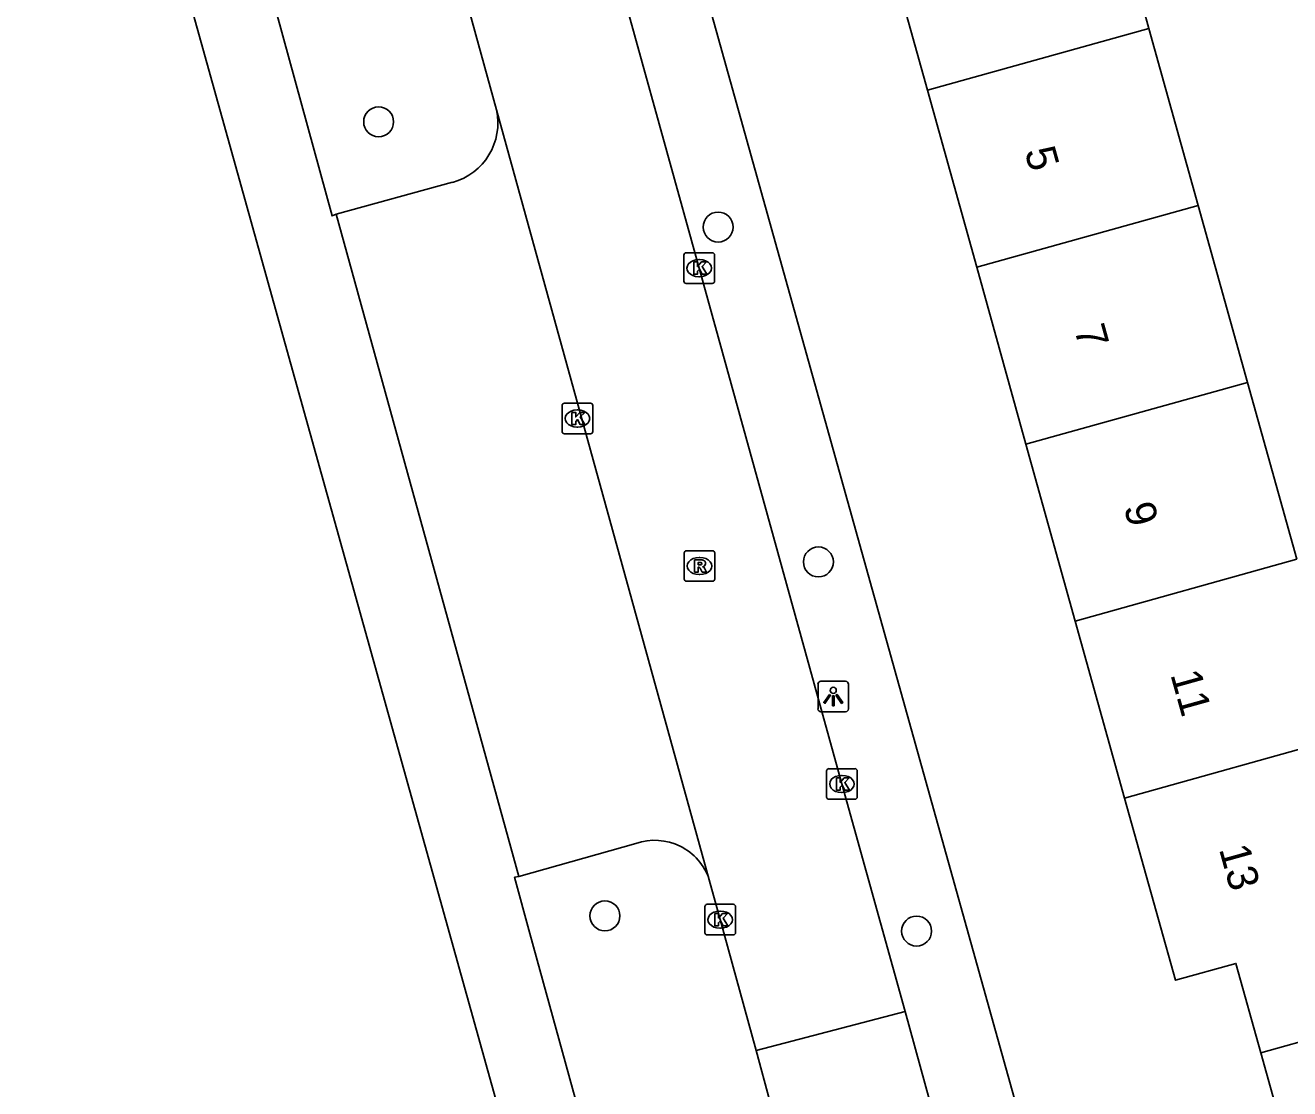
# Model space of a CAD drawing. Extents: x 159053 to 160041, y 380450 to 381422.
# Drawn here: x 159136.72 to 159178.04, y 380964.7 to 380999.43 of the extents above; entities that cross this region are included whole.
import ezdxf

# ---------------------------------------------------------------- set-up
doc = ezdxf.new("R2010")
doc.units = 0
for name, color, linetype in [('IMGEO_Boom', 7, 'Continuous'), ('IMGEO_Kolk', 7, 'Continuous'), ('IMGEO_Lichtpunt', 7, 'Continuous'), ('IMGEO_Pand', 7, 'Continuous'), ('IMGEO_Pand_nummerreeks', 7, 'Continuous'), ('IMGEO_Parkeervlak_open', 7, 'Continuous'), ('IMGEO_Rijbaan_lokaal_open', 7, 'Continuous'), ('IMGEO_Rioolput', 7, 'Continuous'), ('IMGEO_Voetpad_open', 7, 'Continuous')]:
    doc.layers.add(name, color=color, linetype=linetype)

msp = doc.modelspace()

# ---------------------------------------------------------------- linework, layer by layer
at = {"layer": 'IMGEO_Boom'}
for centre in [(159148.269, 380996.278), (159159.361, 380992.841), (159162.636, 380981.902), (159155.663, 380970.34), (159165.845, 380969.845)]:
    msp.add_circle(centre, 0.489, dxfattribs=at)
at = {"layer": 'IMGEO_Kolk'}
for p, q in [((159158.242, 380991.073), (159158.242, 380991.925)), ((159158.317, 380991.999), (159159.169, 380991.999)), ((159159.243, 380991.925), (159159.243, 380991.073)), ((159158.73, 380991.779), (159158.755, 380991.779)), ((159159.169, 380990.999), (159158.317, 380990.999)), ((159158.753, 380991.219), (159158.728, 380991.219)), ((159154.263, 380986.162), (159154.263, 380987.014)), ((159154.338, 380987.088), (159155.19, 380987.088)), ((159154.751, 380986.868), (159154.776, 380986.868)), ((159155.264, 380987.014), (159155.264, 380986.162)), ((159155.19, 380986.088), (159154.338, 380986.088)), ((159154.774, 380986.308), (159154.749, 380986.308)), ((159162.905, 380974.223), (159162.905, 380975.075)), ((159162.98, 380975.149), (159163.832, 380975.149)), ((159163.393, 380974.929), (159163.418, 380974.929)), ((159163.906, 380975.075), (159163.906, 380974.223)), ((159163.832, 380974.149), (159162.98, 380974.149)), ((159163.416, 380974.369), (159163.391, 380974.369)), ((159159.003, 380970.718), (159159.855, 380970.718)), ((159158.928, 380969.792), (159158.928, 380970.644)), ((159159.416, 380970.498), (159159.441, 380970.498)), ((159159.929, 380970.644), (159159.929, 380969.792)), ((159159.439, 380969.938), (159159.414, 380969.938)), ((159159.855, 380969.718), (159159.003, 380969.718))]:
    msp.add_line(p, q, dxfattribs=at)
for points in [[(159158.242, 380991.073), (159158.242, 380991.925)], [(159158.317, 380991.999), (159159.169, 380991.999)], [(159159.243, 380991.925), (159159.243, 380991.073)], [(159158.563, 380991.699), (159158.686, 380991.699), (159158.686, 380991.548), (159158.816, 380991.699), (159158.98, 380991.699), (159158.834, 380991.548), (159158.987, 380991.299), (159158.835, 380991.299), (159158.75, 380991.463), (159158.686, 380991.396), (159158.686, 380991.299), (159158.563, 380991.299), (159158.563, 380991.699)], [(159159.169, 380990.999), (159158.317, 380990.999)], [(159154.263, 380986.162), (159154.263, 380987.014)], [(159154.338, 380987.088), (159155.19, 380987.088)], [(159155.264, 380987.014), (159155.264, 380986.162)], [(159154.584, 380986.788), (159154.707, 380986.788), (159154.707, 380986.637), (159154.837, 380986.788), (159155.001, 380986.788), (159154.855, 380986.637), (159155.008, 380986.388), (159154.856, 380986.388), (159154.771, 380986.552), (159154.707, 380986.485), (159154.707, 380986.388), (159154.584, 380986.388), (159154.584, 380986.788)], [(159155.19, 380986.088), (159154.338, 380986.088)], [(159162.905, 380974.223), (159162.905, 380975.075)], [(159162.98, 380975.149), (159163.832, 380975.149)], [(159163.226, 380974.849), (159163.349, 380974.849), (159163.349, 380974.698), (159163.479, 380974.849), (159163.643, 380974.849), (159163.497, 380974.698), (159163.65, 380974.449), (159163.498, 380974.449), (159163.413, 380974.613), (159163.349, 380974.546), (159163.349, 380974.449), (159163.226, 380974.449), (159163.226, 380974.849)], [(159163.906, 380975.075), (159163.906, 380974.223)], [(159163.832, 380974.149), (159162.98, 380974.149)], [(159159.003, 380970.718), (159159.855, 380970.718)], [(159158.928, 380969.792), (159158.928, 380970.644)], [(159159.249, 380970.418), (159159.372, 380970.418), (159159.372, 380970.267), (159159.502, 380970.418), (159159.666, 380970.418), (159159.52, 380970.267), (159159.673, 380970.018), (159159.521, 380970.018), (159159.436, 380970.182), (159159.372, 380970.115), (159159.372, 380970.018), (159159.249, 380970.018), (159159.249, 380970.418)], [(159159.929, 380970.644), (159159.929, 380969.792)], [(159159.855, 380969.718), (159159.003, 380969.718)]]:
    msp.add_lwpolyline(points, dxfattribs=at)
for centre, start, end in [((159158.319, 380991.923), 91.552, 178.448), ((159158.319, 380991.923), 91.552, 178.448), ((159159.167, 380991.923), 1.552, 88.448), ((159159.167, 380991.923), 1.552, 88.448), ((159158.319, 380991.075), 181.552, 268.448), ((159158.319, 380991.075), 181.552, 268.448), ((159159.167, 380991.075), 271.552, 358.448), ((159159.167, 380991.075), 271.552, 358.448), ((159154.34, 380987.012), 91.552, 178.448), ((159154.34, 380987.012), 91.552, 178.448), ((159155.188, 380987.012), 1.552, 88.448), ((159155.188, 380987.012), 1.552, 88.448), ((159154.34, 380986.164), 181.552, 268.448), ((159154.34, 380986.164), 181.552, 268.448), ((159155.188, 380986.164), 271.552, 358.448), ((159155.188, 380986.164), 271.552, 358.448), ((159162.982, 380975.073), 91.552, 178.448), ((159162.982, 380975.073), 91.552, 178.448), ((159163.83, 380975.073), 1.552, 88.448), ((159163.83, 380975.073), 1.552, 88.448), ((159162.982, 380974.225), 181.552, 268.448), ((159162.982, 380974.225), 181.552, 268.448), ((159163.83, 380974.225), 271.552, 358.448), ((159163.83, 380974.225), 271.552, 358.448), ((159159.005, 380970.642), 91.552, 178.448), ((159159.005, 380970.642), 91.552, 178.448), ((159159.853, 380970.642), 1.552, 88.448), ((159159.853, 380970.642), 1.552, 88.448), ((159159.005, 380969.794), 181.552, 268.448), ((159159.005, 380969.794), 181.552, 268.448), ((159159.853, 380969.794), 271.552, 358.448), ((159159.853, 380969.794), 271.552, 358.448)]:
    msp.add_arc(centre, 0.0765, start, end, dxfattribs=at)
for centre, major_axis, ratio, start_param, end_param in [((159158.729, 380991.499), (-0.387, 0.002), 0.722429, 4.712389, 7.853982), ((159158.754, 380991.499), (-0.39, 0.002), 0.717154, 1.570796, 4.712389), ((159154.75, 380986.588), (-0.387, 0.002), 0.722429, 4.712389, 7.853982), ((159154.775, 380986.588), (-0.39, 0.002), 0.717154, 1.570796, 4.712389), ((159163.392, 380974.649), (-0.387, 0.002), 0.722429, 4.712389, 7.853982), ((159163.417, 380974.649), (-0.39, 0.002), 0.717154, 1.570796, 4.712389), ((159159.415, 380970.218), (-0.387, 0.002), 0.722429, 4.712389, 7.853982), ((159159.44, 380970.218), (-0.39, 0.002), 0.717154, 1.570796, 4.712389)]:
    msp.add_ellipse(centre, major_axis=major_axis, ratio=ratio, start_param=start_param, end_param=end_param, dxfattribs=at)
at = {"layer": 'IMGEO_Lichtpunt'}
for p, q in [((159162.624, 380977.909), (159162.624, 380977.102)), ((159162.624, 380977.909), (159162.624, 380977.102)), ((159163.526, 380978.004), (159162.718, 380978.004)), ((159163.526, 380978.004), (159162.718, 380978.004)), ((159163.62, 380977.102), (159163.62, 380977.909)), ((159163.62, 380977.102), (159163.62, 380977.909)), ((159162.718, 380977.008), (159163.526, 380977.008)), ((159162.718, 380977.008), (159163.526, 380977.008))]:
    msp.add_line(p, q, dxfattribs=at)
for points in [[(159162.998, 380977.573), (159163.037, 380977.545), (159162.849, 380977.283), (159162.811, 380977.31), (159162.998, 380977.573)], [(159163.1, 380977.525), (159163.147, 380977.525), (159163.147, 380977.203), (159163.1, 380977.203), (159163.1, 380977.525)], [(159163.21, 380977.545), (159163.248, 380977.572), (159163.435, 380977.31), (159163.396, 380977.282), (159163.21, 380977.545)]]:
    msp.add_lwpolyline(points, dxfattribs=at)
msp.add_circle((159163.123, 380977.707), 0.0994, dxfattribs=at)
for centre, start, end in [((159162.718, 380977.909), 90, 180), ((159162.718, 380977.909), 90, 180), ((159163.526, 380977.909), 0, 90), ((159163.526, 380977.909), 0, 90), ((159162.718, 380977.102), 180, 270), ((159162.718, 380977.102), 180, 270), ((159163.526, 380977.102), 270, 0), ((159163.526, 380977.102), 270, 360)]:
    msp.add_arc(centre, 0.0946, start, end, dxfattribs=at)
at = {"layer": 'IMGEO_Pand'}
for points in [[(159171.819, 381005.105), (159173.243, 381000), (159173.431, 380999.326)], [(159164.586, 381003.089), (159165.447, 381000), (159166.197, 380997.31)], [(159166.197, 380997.31), (159173.431, 380999.326)], [(159173.431, 380999.326), (159175.043, 380993.547)], [(159166.197, 380997.31), (159167.808, 380991.53)], [(159175.043, 380993.547), (159167.808, 380991.53)], [(159175.043, 380993.547), (159176.655, 380987.768)], [(159167.808, 380991.53), (159169.419, 380985.75)], [(159169.419, 380985.75), (159176.655, 380987.768)], [(159176.655, 380987.768), (159178.267, 380981.988)], [(159169.419, 380985.75), (159171.03, 380979.97)], [(159171.03, 380979.97), (159178.267, 380981.988)], [(159171.03, 380979.97), (159172.641, 380974.19)], [(159179.88, 380976.208), (159172.641, 380974.19)], [(159172.641, 380974.19), (159174.3, 380968.237), (159176.276, 380968.788), (159177.091, 380965.868)], [(159177.091, 380965.868), (159183.402, 380967.628)], [(159177.091, 380965.868), (159177.907, 380962.943), (159175.895, 380962.386), (159177.634, 380956.147)]]:
    msp.add_lwpolyline(points, dxfattribs=at)
at = {"layer": 'IMGEO_Parkeervlak_open'}
for points in [[(159146.886, 380993.258), (159150.681, 380994.301)], [(159156.677, 380972.707), (159152.849, 380971.623)]]:
    msp.add_lwpolyline(points, dxfattribs=at)
for centre, radius, start, end in [((159150.158, 380996.238), 2.007, 285.1201, 12.3347), ((159157.289, 380970.93), 1.88, 18.3983, 109.0085)]:
    msp.add_arc(centre, radius, start, end, dxfattribs=at)
at = {"layer": 'IMGEO_Rijbaan_lokaal_open'}
for points in [[(159152.118, 380996.667), (159147.138, 381014.742)], [(159154.517, 381006.75), (159158.743, 380991.499), (159163.406, 380974.649), (159165.469, 380967.213)], [(159159.073, 380971.523), (159152.118, 380996.667)], [(159160.6, 380965.946), (159159.429, 380970.218), (159159.073, 380971.523)], [(159165.469, 380967.213), (159160.6, 380965.946)], [(159167.736, 380958.963), (159165.469, 380967.213)], [(159162.838, 380957.669), (159160.6, 380965.946)]]:
    msp.add_lwpolyline(points, dxfattribs=at)
at = {"layer": 'IMGEO_Rioolput'}
for p, q in [((159158.252, 380981.343), (159158.252, 380982.195)), ((159158.327, 380982.269), (159159.179, 380982.269)), ((159158.74, 380982.049), (159158.765, 380982.049)), ((159159.253, 380982.195), (159159.253, 380981.343)), ((159158.763, 380981.489), (159158.738, 380981.489)), ((159159.179, 380981.269), (159158.327, 380981.269))]:
    msp.add_line(p, q, dxfattribs=at)
for points in [[(159158.252, 380981.343), (159158.252, 380982.195)], [(159158.327, 380982.269), (159159.179, 380982.269)], [(159158.841, 380981.967), (159158.589, 380981.969), (159158.589, 380981.569)], [(159158.767, 380981.888), (159158.713, 380981.888), (159158.713, 380981.807)], [(159159.253, 380982.195), (159159.253, 380981.343)], [(159158.589, 380981.569), (159158.713, 380981.569), (159158.713, 380981.731), (159158.724, 380981.731)], [(159158.713, 380981.807), (159158.765, 380981.807)], [(159158.771, 380981.702), (159158.842, 380981.569), (159158.982, 380981.569), (159158.917, 380981.695)], [(159159.179, 380981.269), (159158.327, 380981.269)]]:
    msp.add_lwpolyline(points, dxfattribs=at)
for centre, radius, start, end in [((159158.329, 380982.193), 0.0765, 91.552, 178.448), ((159158.329, 380982.193), 0.0765, 91.552, 178.448), ((159158.773, 380981.792), 0.0964, 77.0061, 93.1865), ((159158.787, 380981.849), 0.0378, 276.6634, 79.6772), ((159158.84, 380981.857), 0.109, 350.3612, 89.416), ((159159.177, 380982.193), 0.0765, 1.552, 88.448), ((159159.177, 380982.193), 0.0765, 1.552, 88.448), ((159158.723, 380981.678), 0.0533, 26.0293, 88.6989), ((159158.749, 380981.996), 0.19, 274.7715, 282.9687), ((159158.838, 380981.857), 0.112, 277.5842, 350.9817), ((159158.822, 380981.642), 0.108, 29.5134, 73.7905), ((159158.329, 380981.345), 0.0765, 181.552, 268.448), ((159158.329, 380981.345), 0.0765, 181.552, 268.448), ((159159.177, 380981.345), 0.0765, 271.552, 358.448), ((159159.177, 380981.345), 0.0765, 271.552, 358.448)]:
    msp.add_arc(centre, radius, start, end, dxfattribs=at)
for centre, major_axis, ratio, start_param, end_param in [((159158.739, 380981.769), (-0.387, 0.002), 0.722429, 4.712389, 7.853982), ((159158.764, 380981.769), (-0.39, 0.002), 0.717154, 1.570796, 4.712389)]:
    msp.add_ellipse(centre, major_axis=major_axis, ratio=ratio, start_param=start_param, end_param=end_param, dxfattribs=at)
at = {"layer": 'IMGEO_Voetpad_open'}
for points in [[(159136.724, 381019.477), (159136.794, 381019.225), (159142.155, 381000), (159169.272, 380902.756), (159169.52, 380902.824), (159170.437, 380903.066)], [(159146.886, 380993.258), (159146.748, 380993.204), (159141.702, 381011.648), (159140.019, 381017.571), (159145.876, 381019.102), (159147.138, 381014.742)], [(159156.992, 381007.402), (159159.094, 381000), (159181.394, 380920.15)], [(159152.849, 380971.623), (159146.886, 380993.258)], [(159159.668, 380946.887), (159159.523, 380946.825), (159153.209, 380969.769), (159152.708, 380971.601), (159152.849, 380971.623)]]:
    msp.add_lwpolyline(points, dxfattribs=at)

# ---------------------------------------------------------------- texts
at = {"layer": 'IMGEO_Pand_nummerreeks'}
for s, p in [('5', (159169.368, 380995.317)), ('7', (159170.987, 380989.509)), ('9', (159172.606, 380983.7)), ('11', (159174.132, 380978.225)), ('13', (159175.72, 380972.526))]:
    msp.add_text(s, height=1, rotation=285.5745, dxfattribs=at).set_placement(p)

doc.saveas('drawing.dxf')
